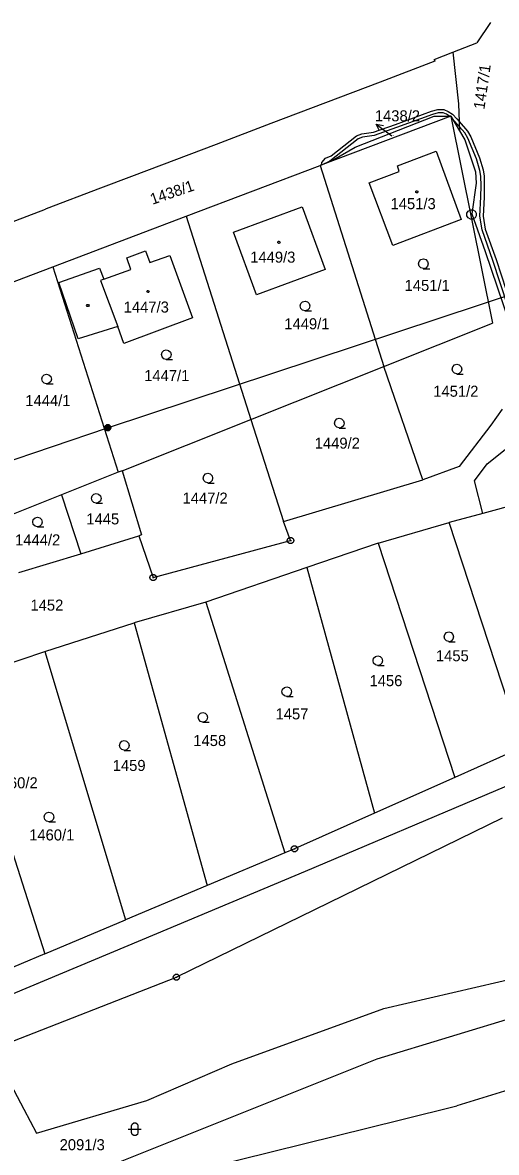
# Model space of a CAD drawing. Extents: x -806774 to -803680, y -1151731 to -1150053.
# Drawn here: x -804996.8 to -804923.9, y -1150618.9 to -1150445 of the extents above; entities that cross this region are included whole.
import ezdxf

# ---------------------------------------------------------------- set-up
doc = ezdxf.new("R2010")
doc.units = 0
for name, color, linetype in [('1', 7, 'Continuous'), ('12', 7, 'Continuous'), ('13', 7, 'Continuous'), ('2', 7, 'Continuous'), ('3', 7, 'Continuous'), ('4', 7, 'Continuous'), ('5', 7, 'Continuous'), ('6', 7, 'Continuous'), ('7', 7, 'Continuous'), ('8', 7, 'Continuous')]:
    doc.layers.add(name, color=color, linetype=linetype)

msp = doc.modelspace()

# ---------------------------------------------------------------- linework, layer by layer
at = {"layer": '1'}
for p, q in [((-804924.82, -1150445.04), (-804926.9, -1150448.13)), ((-804930.64, -1150449.61), (-804926.9, -1150448.13)), ((-804933.47, -1150450.72), (-804930.64, -1150449.61)), ((-804933.47, -1150450.72), (-804933.37, -1150450.99)), ((-804930.64, -1150449.61), (-804929.74, -1150457.55)), ((-804933.37, -1150450.99), (-804941.8, -1150454.19)), ((-804941.8, -1150454.19), (-804950.22, -1150457.39)), ((-804950.22, -1150457.39), (-804958.64, -1150460.58)), ((-804929.74, -1150457.55), (-804929.58, -1150461.7)), ((-804930.92, -1150459.44), (-804951.04, -1150467.05)), ((-804945.64, -1150464.19), (-804933.47, -1150459.45)), ((-804933.47, -1150459.45), (-804930.92, -1150459.44)), ((-804930.92, -1150459.44), (-804924.52, -1150491.32)), ((-804930.92, -1150459.44), (-804929.58, -1150461.7)), ((-804958.64, -1150460.58), (-804967.06, -1150463.78)), ((-804929.58, -1150461.7), (-804928.77, -1150463.07)), ((-804967.06, -1150463.78), (-804975.47, -1150466.98)), ((-804948.92, -1150466.09), (-804945.64, -1150464.19)), ((-804928.77, -1150463.07), (-804927.15, -1150468.03)), ((-804951.04, -1150467.05), (-804948.92, -1150466.09)), ((-804939.15, -1150467.07), (-804933.18, -1150464.83)), ((-804933.18, -1150464.83), (-804929.31, -1150475.36)), ((-804975.47, -1150466.98), (-804980.08, -1150468.73)), ((-804971.65, -1150474.85), (-804951.04, -1150467.05)), ((-804951.04, -1150467.05), (-804941.26, -1150497.99)), ((-804943.5, -1150469.71), (-804938.88, -1150467.94)), ((-804938.88, -1150467.94), (-804939.15, -1150467.07)), ((-804927.15, -1150468.03), (-804927.01, -1150469.74)), ((-804980.08, -1150468.73), (-804984.86, -1150470.54)), ((-804939.83, -1150479.34), (-804943.5, -1150469.71)), ((-804927.01, -1150469.74), (-804927.7, -1150474.5)), ((-804984.86, -1150470.54), (-804993.19, -1150473.71)), ((-804964.38, -1150477.32), (-804953.81, -1150473.42)), ((-804953.81, -1150473.42), (-804950.26, -1150483.04)), ((-805001.43, -1150476.83), (-804993.3, -1150473.75)), ((-804993.19, -1150473.71), (-804993.3, -1150473.75)), ((-804992.2, -1150482.63), (-804971.65, -1150474.85)), ((-804971.65, -1150474.85), (-804961.69, -1150506.13)), ((-804927.7, -1150474.5), (-804925.63, -1150480.28)), ((-804929.31, -1150475.36), (-804939.83, -1150479.34)), ((-804960.83, -1150486.94), (-804964.38, -1150477.32)), ((-804980.8, -1150481.26), (-804977.89, -1150480.19)), ((-804977.89, -1150480.19), (-804977.24, -1150481.95)), ((-804925.63, -1150480.28), (-804920.17, -1150496.45)), ((-804980.16, -1150483.02), (-804980.8, -1150481.26)), ((-804977.24, -1150481.95), (-804974.15, -1150480.88)), ((-804974.15, -1150480.88), (-804970.66, -1150490.48)), ((-805011.47, -1150489.91), (-804992.2, -1150482.63)), ((-804992.2, -1150482.63), (-804982.1, -1150514.26)), ((-804991.24, -1150485.06), (-804984.99, -1150482.82)), ((-804984.99, -1150482.82), (-804984.32, -1150484.55)), ((-804984.32, -1150484.55), (-804980.16, -1150483.02)), ((-804950.26, -1150483.04), (-804960.83, -1150486.94)), ((-804988.29, -1150493.74), (-804991.24, -1150485.06)), ((-804970.66, -1150490.48), (-804981.23, -1150494.42)), ((-804982.19, -1150491.84), (-804988.29, -1150493.74)), ((-804981.23, -1150494.42), (-804982.19, -1150491.84)), ((-804941.26, -1150497.99), (-804924.52, -1150491.32)), ((-804961.69, -1150506.13), (-804941.26, -1150497.99)), ((-804935.25, -1150515.44), (-804941.26, -1150497.99)), ((-804923.01, -1150504.53), (-804924.76, -1150507)), ((-804981.49, -1150514.02), (-804961.69, -1150506.13)), ((-804961.69, -1150506.13), (-804956.66, -1150521.83)), ((-804924.76, -1150507), (-804929.64, -1150513.37)), ((-804925.34, -1150512.97), (-804922.03, -1150510.36)), ((-804929.64, -1150513.37), (-804935.25, -1150515.44)), ((-804927.29, -1150515.56), (-804925.34, -1150512.97)), ((-804982.1, -1150514.26), (-804990.82, -1150517.74)), ((-804981.49, -1150514.02), (-804982.1, -1150514.26)), ((-804981.49, -1150514.02), (-804978.53, -1150523.9)), ((-804956.66, -1150521.83), (-804935.25, -1150515.44)), ((-804925.98, -1150520.59), (-804927.29, -1150515.56)), ((-804990.82, -1150517.74), (-805000.1, -1150521.43)), ((-804990.82, -1150517.74), (-804987.87, -1150526.81)), ((-804920.55, -1150519.13), (-804925.98, -1150520.59)), ((-804955.59, -1150524.76), (-804956.66, -1150521.83)), ((-804942.09, -1150525.15), (-804931.17, -1150521.99)), ((-804925.98, -1150520.59), (-804931.17, -1150521.99)), ((-804919.88, -1150556.55), (-804931.17, -1150521.99)), ((-804987.87, -1150526.81), (-804978.94, -1150524.03)), ((-804978.53, -1150523.9), (-804978.94, -1150524.03)), ((-804978.94, -1150524.03), (-804976.73, -1150530.46)), ((-804976.73, -1150530.46), (-804955.59, -1150524.76)), ((-804942.09, -1150525.15), (-804953.07, -1150528.93)), ((-804942.09, -1150525.15), (-804930.31, -1150561.21)), ((-804997.39, -1150529.68), (-804987.87, -1150526.81)), ((-804953.07, -1150528.93), (-804968.63, -1150534.27)), ((-804953.07, -1150528.93), (-804942.65, -1150566.71)), ((-804968.63, -1150534.27), (-804979.68, -1150537.43)), ((-804968.63, -1150534.27), (-804956.48, -1150572.84)), ((-804993.42, -1150541.84), (-804979.68, -1150537.43)), ((-804979.68, -1150537.43), (-804968.41, -1150577.86)), ((-805006.87, -1150546.34), (-804993.42, -1150541.84)), ((-804993.42, -1150541.84), (-804981, -1150583.16)), ((-805006.87, -1150546.34), (-804993.4, -1150588.37)), ((-804919.88, -1150556.55), (-804930.31, -1150561.21)), ((-804930.31, -1150561.21), (-804942.65, -1150566.71)), ((-804942.65, -1150566.71), (-804954.99, -1150572.21)), ((-804923.02, -1150567.51), (-804951.89, -1150581.61)), ((-804954.99, -1150572.21), (-804956.48, -1150572.84)), ((-804956.48, -1150572.84), (-804968.41, -1150577.86)), ((-804968.41, -1150577.86), (-804981, -1150583.16)), ((-804951.89, -1150581.61), (-804973.16, -1150591.99)), ((-804993.4, -1150588.37), (-804981, -1150583.16)), ((-804942.25, -1150604.51), (-804885.76, -1150587.34)), ((-804993.4, -1150588.37), (-805005.74, -1150593.57)), ((-804941.23, -1150596.81), (-804915.29, -1150590.76)), ((-805001.53, -1150603.08), (-804973.16, -1150591.99)), ((-804945.01, -1150598.18), (-804941.23, -1150596.81)), ((-804964.64, -1150605.3), (-804945.01, -1150598.18)), ((-805001.53, -1150603.08), (-804996.63, -1150612.29)), ((-804986.38, -1150622.16), (-804942.25, -1150604.51)), ((-804977.72, -1150610.93), (-804964.64, -1150605.3)), ((-804907.43, -1150604.85), (-804929.98, -1150611.77)), ((-804996.63, -1150612.29), (-804994.68, -1150615.96)), ((-804994.68, -1150615.96), (-804977.72, -1150610.93)), ((-804938.45, -1150613.86), (-804929.98, -1150611.77)), ((-804973.51, -1150622.54), (-804938.45, -1150613.86))]:
    msp.add_line(p, q, dxfattribs=at)
at = {"layer": '12'}
for p, q in [((-804939.15, -1150467.07), (-804933.18, -1150464.83)), ((-804933.18, -1150464.83), (-804929.31, -1150475.36)), ((-804943.5, -1150469.71), (-804938.88, -1150467.94)), ((-804938.88, -1150467.94), (-804939.15, -1150467.07)), ((-804939.83, -1150479.34), (-804943.5, -1150469.71)), ((-804964.38, -1150477.32), (-804953.81, -1150473.42)), ((-804953.81, -1150473.42), (-804950.26, -1150483.04)), ((-804929.31, -1150475.36), (-804939.83, -1150479.34)), ((-804960.83, -1150486.94), (-804964.38, -1150477.32)), ((-804980.8, -1150481.26), (-804977.89, -1150480.19)), ((-804977.89, -1150480.19), (-804977.24, -1150481.95)), ((-804980.16, -1150483.02), (-804980.8, -1150481.26)), ((-804977.24, -1150481.95), (-804974.15, -1150480.88)), ((-804974.15, -1150480.88), (-804970.66, -1150490.48)), ((-804984.32, -1150484.55), (-804980.16, -1150483.02)), ((-804950.26, -1150483.04), (-804960.83, -1150486.94)), ((-804984.32, -1150484.55), (-804984.84, -1150484.74)), ((-804984.84, -1150484.74), (-804982.19, -1150491.84)), ((-804970.66, -1150490.48), (-804981.23, -1150494.42)), ((-804981.23, -1150494.42), (-804982.19, -1150491.84))]:
    msp.add_line(p, q, dxfattribs=at)
at = {"layer": '13'}
for p, q in [((-804939.44, -1150460.71), (-804933.89, -1150458.68)), ((-804933.75, -1150459.16), (-804939.28, -1150461.19)), ((-804933.89, -1150458.68), (-804932.92, -1150458.44)), ((-804932.86, -1150458.94), (-804933.75, -1150459.16)), ((-804932.92, -1150458.44), (-804932.02, -1150458.43)), ((-804932.12, -1150458.93), (-804932.86, -1150458.94)), ((-804931.58, -1150459.14), (-804932.12, -1150458.93)), ((-804932.02, -1150458.43), (-804931.34, -1150458.7)), ((-804931.13, -1150459.44), (-804931.58, -1150459.14)), ((-804931.34, -1150458.7), (-804930.68, -1150459.14)), ((-804930.92, -1150459.44), (-804931.13, -1150459.44)), ((-804930.67, -1150459.87), (-804930.92, -1150459.44)), ((-804930.68, -1150459.14), (-804929.99, -1150459.85)), ((-804942.83, -1150461.92), (-804939.44, -1150460.71)), ((-804939.28, -1150461.19), (-804942.71, -1150462.4)), ((-804930.35, -1150460.19), (-804930.67, -1150459.87)), ((-804929.6, -1150461.06), (-804930.35, -1150460.19)), ((-804929.99, -1150459.85), (-804929.64, -1150460.26)), ((-804929.64, -1150460.26), (-804928.37, -1150461.73)), ((-804928.77, -1150462.03), (-804929.6, -1150461.06)), ((-804945.17, -1150462.91), (-804949.57, -1150466.38)), ((-804949.35, -1150465.57), (-804945.43, -1150462.47)), ((-804945.43, -1150462.47), (-804944.63, -1150462.17)), ((-804944.51, -1150462.65), (-804945.17, -1150462.91)), ((-804944.63, -1150462.17), (-804942.83, -1150461.92)), ((-804942.71, -1150462.4), (-804944.51, -1150462.65)), ((-804928.31, -1150462.82), (-804928.77, -1150462.03)), ((-804928.37, -1150461.73), (-804927.87, -1150462.6)), ((-804926.98, -1150466.02), (-804928.31, -1150462.82)), ((-804927.87, -1150462.6), (-804926.5, -1150465.86)), ((-804949.57, -1150466.38), (-804950.83, -1150466.96)), ((-804950.79, -1150466.57), (-804950.2, -1150465.93)), ((-804950.2, -1150465.93), (-804949.35, -1150465.57)), ((-804926.44, -1150467.81), (-804926.98, -1150466.02)), ((-804926.5, -1150465.86), (-804925.96, -1150467.69)), ((-804950.83, -1150466.96), (-804950.79, -1150466.57)), ((-804926.29, -1150468.7), (-804926.44, -1150467.81)), ((-804925.96, -1150467.69), (-804925.79, -1150468.66)), ((-804926.27, -1150470.16), (-804926.29, -1150468.7)), ((-804925.79, -1150468.66), (-804925.77, -1150470.16)), ((-804926.3, -1150471.88), (-804926.27, -1150470.16)), ((-804925.77, -1150470.16), (-804925.8, -1150471.9)), ((-804926.44, -1150474.84), (-804926.3, -1150471.88)), ((-804925.8, -1150471.9), (-804925.94, -1150474.82)), ((-804926.11, -1150476.96), (-804926.44, -1150474.84)), ((-804925.94, -1150474.82), (-804925.63, -1150476.84)), ((-804925.63, -1150476.84), (-804923.97, -1150481.5)), ((-804924.45, -1150481.66), (-804926.11, -1150476.96)), ((-804922.13, -1150488.71), (-804924.45, -1150481.66)), ((-804923.97, -1150481.5), (-804921.65, -1150488.57))]:
    msp.add_line(p, q, dxfattribs=at)
at = {"layer": '3'}
for points in [[(-804935.14, -1150482.9), (-804935.52, -1150482.8), (-804935.79, -1150482.53), (-804935.89, -1150482.16), (-804935.79, -1150481.79), (-804935.52, -1150481.52), (-804935.15, -1150481.42), (-804934.78, -1150481.52), (-804934.51, -1150481.79), (-804934.41, -1150482.17), (-804934.51, -1150482.55), (-804934.78, -1150482.82), (-804935.16, -1150482.92), (-804934.16, -1150482.92)], [(-804953.35, -1150489.39), (-804953.73, -1150489.29), (-804954, -1150489.02), (-804954.1, -1150488.65), (-804954, -1150488.28), (-804953.73, -1150488.01), (-804953.36, -1150487.91), (-804952.99, -1150488.01), (-804952.72, -1150488.28), (-804952.62, -1150488.66), (-804952.72, -1150489.04), (-804952.99, -1150489.31), (-804953.37, -1150489.41), (-804952.37, -1150489.41)], [(-804974.72, -1150496.87), (-804975.1, -1150496.77), (-804975.37, -1150496.5), (-804975.47, -1150496.13), (-804975.37, -1150495.76), (-804975.1, -1150495.49), (-804974.73, -1150495.39), (-804974.36, -1150495.49), (-804974.09, -1150495.76), (-804973.99, -1150496.14), (-804974.09, -1150496.52), (-804974.36, -1150496.79), (-804974.74, -1150496.89), (-804973.74, -1150496.89)], [(-804929.98, -1150499.11), (-804930.36, -1150499.01), (-804930.63, -1150498.74), (-804930.73, -1150498.37), (-804930.63, -1150498), (-804930.36, -1150497.73), (-804929.99, -1150497.63), (-804929.62, -1150497.73), (-804929.35, -1150498), (-804929.25, -1150498.38), (-804929.35, -1150498.76), (-804929.62, -1150499.03), (-804930, -1150499.13), (-804929, -1150499.13)], [(-804993.13, -1150500.63), (-804993.51, -1150500.53), (-804993.78, -1150500.26), (-804993.88, -1150499.89), (-804993.78, -1150499.52), (-804993.51, -1150499.25), (-804993.14, -1150499.15), (-804992.77, -1150499.25), (-804992.5, -1150499.52), (-804992.4, -1150499.9), (-804992.5, -1150500.28), (-804992.77, -1150500.55), (-804993.15, -1150500.65), (-804992.15, -1150500.65)], [(-804948.09, -1150507.43), (-804948.47, -1150507.33), (-804948.74, -1150507.06), (-804948.84, -1150506.69), (-804948.74, -1150506.32), (-804948.47, -1150506.05), (-804948.1, -1150505.95), (-804947.73, -1150506.05), (-804947.46, -1150506.32), (-804947.36, -1150506.7), (-804947.46, -1150507.08), (-804947.73, -1150507.35), (-804948.11, -1150507.45), (-804947.11, -1150507.45)], [(-804968.31, -1150515.89), (-804968.69, -1150515.79), (-804968.96, -1150515.52), (-804969.06, -1150515.15), (-804968.96, -1150514.78), (-804968.69, -1150514.51), (-804968.32, -1150514.41), (-804967.95, -1150514.51), (-804967.68, -1150514.78), (-804967.58, -1150515.16), (-804967.68, -1150515.54), (-804967.95, -1150515.81), (-804968.33, -1150515.91), (-804967.33, -1150515.91)], [(-804985.49, -1150519), (-804985.87, -1150518.9), (-804986.14, -1150518.63), (-804986.24, -1150518.26), (-804986.14, -1150517.89), (-804985.87, -1150517.62), (-804985.5, -1150517.52), (-804985.13, -1150517.62), (-804984.86, -1150517.89), (-804984.76, -1150518.27), (-804984.86, -1150518.65), (-804985.13, -1150518.92), (-804985.51, -1150519.02), (-804984.51, -1150519.02)], [(-804994.53, -1150522.64), (-804994.91, -1150522.54), (-804995.18, -1150522.27), (-804995.28, -1150521.9), (-804995.18, -1150521.53), (-804994.91, -1150521.26), (-804994.54, -1150521.16), (-804994.17, -1150521.26), (-804993.9, -1150521.53), (-804993.8, -1150521.91), (-804993.9, -1150522.29), (-804994.17, -1150522.56), (-804994.55, -1150522.66), (-804993.55, -1150522.66)], [(-804931.22, -1150540.31), (-804931.6, -1150540.21), (-804931.87, -1150539.94), (-804931.97, -1150539.57), (-804931.87, -1150539.2), (-804931.6, -1150538.93), (-804931.23, -1150538.83), (-804930.86, -1150538.93), (-804930.59, -1150539.2), (-804930.49, -1150539.58), (-804930.59, -1150539.96), (-804930.86, -1150540.23), (-804931.24, -1150540.33), (-804930.24, -1150540.33)], [(-804942.15, -1150543.99), (-804942.53, -1150543.89), (-804942.8, -1150543.62), (-804942.9, -1150543.25), (-804942.8, -1150542.88), (-804942.53, -1150542.61), (-804942.16, -1150542.51), (-804941.79, -1150542.61), (-804941.52, -1150542.88), (-804941.42, -1150543.26), (-804941.52, -1150543.64), (-804941.79, -1150543.91), (-804942.17, -1150544.01), (-804941.17, -1150544.01)], [(-804956.16, -1150548.77), (-804956.54, -1150548.67), (-804956.81, -1150548.4), (-804956.91, -1150548.03), (-804956.81, -1150547.66), (-804956.54, -1150547.39), (-804956.17, -1150547.29), (-804955.8, -1150547.39), (-804955.53, -1150547.66), (-804955.43, -1150548.04), (-804955.53, -1150548.42), (-804955.8, -1150548.69), (-804956.18, -1150548.79), (-804955.18, -1150548.79)], [(-804969.08, -1150552.7), (-804969.46, -1150552.6), (-804969.73, -1150552.33), (-804969.83, -1150551.96), (-804969.73, -1150551.59), (-804969.46, -1150551.32), (-804969.09, -1150551.22), (-804968.72, -1150551.32), (-804968.45, -1150551.59), (-804968.35, -1150551.97), (-804968.45, -1150552.35), (-804968.72, -1150552.62), (-804969.1, -1150552.72), (-804968.1, -1150552.72)], [(-804981.18, -1150557.04), (-804981.56, -1150556.94), (-804981.83, -1150556.67), (-804981.93, -1150556.3), (-804981.83, -1150555.93), (-804981.56, -1150555.66), (-804981.19, -1150555.56), (-804980.82, -1150555.66), (-804980.55, -1150555.93), (-804980.45, -1150556.31), (-804980.55, -1150556.69), (-804980.82, -1150556.96), (-804981.2, -1150557.06), (-804980.2, -1150557.06)], [(-804992.76, -1150568.05), (-804993.14, -1150567.95), (-804993.41, -1150567.68), (-804993.51, -1150567.31), (-804993.41, -1150566.94), (-804993.14, -1150566.67), (-804992.77, -1150566.57), (-804992.4, -1150566.67), (-804992.13, -1150566.94), (-804992.03, -1150567.32), (-804992.13, -1150567.7), (-804992.4, -1150567.97), (-804992.78, -1150568.07), (-804991.78, -1150568.07)], [(-804980.58, -1150615.37), (-804979.31, -1150615.37), (-804978.58, -1150615.37)]]:
    msp.add_lwpolyline(points, dxfattribs=at)
msp.add_lwpolyline([(-804980.08, -1150614.87), (-804979.98, -1150614.58), (-804979.73, -1150614.4), (-804979.42, -1150614.4), (-804979.17, -1150614.58), (-804979.07, -1150614.87), (-804979.07, -1150615.87), (-804979.17, -1150616.16), (-804979.42, -1150616.34), (-804979.73, -1150616.34), (-804979.98, -1150616.16), (-804980.08, -1150615.87)], close=True, dxfattribs=at)
at = {"layer": '4'}
for p, q in [((-804984.32, -1150484.55), (-804984.84, -1150484.74)), ((-804984.84, -1150484.74), (-804982.19, -1150491.84))]:
    msp.add_line(p, q, dxfattribs=at)
at = {"layer": '5'}
for points in [[(-804936.14, -1150470.92), (-804936.04, -1150470.94), (-804935.99, -1150471.03), (-804935.97, -1150471.09), (-804935.99, -1150471.18), (-804936.07, -1150471.25), (-804936.14, -1150471.26), (-804936.23, -1150471.23), (-804936.29, -1150471.17), (-804936.31, -1150471.09), (-804936.29, -1150471), (-804936.21, -1150470.93)], [(-804957.38, -1150478.69), (-804957.28, -1150478.71), (-804957.23, -1150478.8), (-804957.21, -1150478.86), (-804957.23, -1150478.95), (-804957.31, -1150479.02), (-804957.38, -1150479.03), (-804957.47, -1150479), (-804957.53, -1150478.94), (-804957.55, -1150478.86), (-804957.53, -1150478.77), (-804957.45, -1150478.7)], [(-804977.53, -1150486.25), (-804977.43, -1150486.27), (-804977.38, -1150486.36), (-804977.36, -1150486.42), (-804977.38, -1150486.51), (-804977.46, -1150486.58), (-804977.53, -1150486.59), (-804977.62, -1150486.56), (-804977.68, -1150486.5), (-804977.7, -1150486.42), (-804977.68, -1150486.33), (-804977.6, -1150486.26)], [(-804986.7, -1150488.43), (-804986.61, -1150488.58), (-804986.7, -1150488.73), (-804986.88, -1150488.73), (-804986.97, -1150488.58), (-804986.88, -1150488.43)]]:
    msp.add_lwpolyline(points, close=True, dxfattribs=at)
at = {"layer": '6'}
for p, q in [((-804983.74, -1150507.4), (-804917.18, -1150485.37)), ((-805055.64, -1150531.75), (-804983.74, -1150507.4)), ((-804923.99, -1150563.23), (-804903.06, -1150554.4)), ((-804953.28, -1150575.65), (-804923.99, -1150563.23)), ((-804976.15, -1150585.25), (-804953.28, -1150575.65)), ((-805004.14, -1150596.96), (-804976.15, -1150585.25))]:
    msp.add_line(p, q, dxfattribs=at)
msp.add_lwpolyline([(-804983.89, -1150506.92), (-804983.58, -1150506.92), (-804983.33, -1150507.1), (-804983.23, -1150507.39), (-804983.33, -1150507.68), (-804983.58, -1150507.86), (-804983.89, -1150507.86), (-804984.14, -1150507.68), (-804984.24, -1150507.39), (-804984.14, -1150507.1), (-804983.89, -1150506.92), (-804983.86, -1150506.96), (-804983.62, -1150506.96), (-804983.46, -1150507.04), (-804984.02, -1150507.04), (-804984.1, -1150507.12), (-804983.38, -1150507.12), (-804983.38, -1150507.2), (-804984.1, -1150507.2), (-804984.14, -1150507.28), (-804983.34, -1150507.28), (-804983.3, -1150507.36), (-804984.18, -1150507.36), (-804984.18, -1150507.44), (-804983.3, -1150507.44), (-804983.33, -1150507.52), (-804984.14, -1150507.52), (-804984.13, -1150507.6), (-804983.32, -1150507.6), (-804983.37, -1150507.68), (-804984.09, -1150507.68), (-804984.01, -1150507.76), (-804983.45, -1150507.76), (-804983.56, -1150507.84), (-804983.9, -1150507.84)], dxfattribs=at)
at = {"layer": '7'}
msp.add_line((-804942.41, -1150460.69), (-804940.01, -1150462.49), dxfattribs=at)
msp.add_lwpolyline([(-804941.91, -1150461.69), (-804942.41, -1150460.69), (-804941.31, -1150460.89)], dxfattribs=at)
at = {"layer": '8'}
for p, q in [((-804927.77, -1150474.57), (-804927.67, -1150474.57)), ((-804955.71, -1150524.76), (-804955.47, -1150524.76)), ((-804976.85, -1150530.46), (-804976.61, -1150530.46)), ((-804955.11, -1150572.21), (-804954.87, -1150572.21)), ((-804973.28, -1150591.99), (-804973.04, -1150591.99))]:
    msp.add_line(p, q, dxfattribs=at)
for points in [[(-804927.53, -1150473.85), (-804927.19, -1150474.04), (-804927, -1150474.38), (-804927, -1150474.77), (-804927.19, -1150475.11), (-804927.53, -1150475.3), (-804927.92, -1150475.3), (-804928.26, -1150475.11), (-804928.45, -1150474.77), (-804928.45, -1150474.38), (-804928.26, -1150474.04), (-804927.92, -1150473.85)], [(-804955.44, -1150524.28), (-804955.19, -1150524.46), (-804955.09, -1150524.75), (-804955.19, -1150525.04), (-804955.44, -1150525.22), (-804955.75, -1150525.22), (-804956, -1150525.04), (-804956.1, -1150524.75), (-804956, -1150524.46), (-804955.75, -1150524.28)], [(-804976.58, -1150529.98), (-804976.33, -1150530.16), (-804976.23, -1150530.45), (-804976.33, -1150530.74), (-804976.58, -1150530.92), (-804976.89, -1150530.92), (-804977.14, -1150530.74), (-804977.24, -1150530.45), (-804977.14, -1150530.16), (-804976.89, -1150529.98)], [(-804954.84, -1150571.73), (-804954.59, -1150571.91), (-804954.49, -1150572.2), (-804954.59, -1150572.49), (-804954.84, -1150572.67), (-804955.15, -1150572.67), (-804955.4, -1150572.49), (-804955.5, -1150572.2), (-804955.4, -1150571.91), (-804955.15, -1150571.73)], [(-804973.01, -1150591.51), (-804972.76, -1150591.69), (-804972.66, -1150591.98), (-804972.76, -1150592.27), (-804973.01, -1150592.45), (-804973.32, -1150592.45), (-804973.57, -1150592.27), (-804973.67, -1150591.98), (-804973.57, -1150591.69), (-804973.32, -1150591.51)]]:
    msp.add_lwpolyline(points, close=True, dxfattribs=at)

# ---------------------------------------------------------------- texts
at = {"layer": '2'}
for s, rotation, p in [('1417/1', 81.8184, (-804925.76, -1150458.47)), ('1438/1', 18.8503, (-804976.86, -1150473.09))]:
    msp.add_text(s, height=1.7, rotation=rotation, dxfattribs=at).set_placement(p)
for s, height, p in [('1438/2', 0.1, (-804939.99, -1150462.49)), ('1451/3', 1.7, (-804940.2, -1150473.76)), ('1449/3', 1.7, (-804961.8, -1150481.99)), ('1451/1', 1.7, (-804938.04, -1150486.34)), ('1447/3', 1.7, (-804981.27, -1150489.67)), ('1449/1', 1.7, (-804956.55, -1150492.25)), ('1447/1', 1.7, (-804978.12, -1150500.23)), ('1451/2', 1.7, (-804933.63, -1150502.63)), ('1444/1', 1.7, (-804996.41, -1150504.07)), ('1449/2', 1.7, (-804951.87, -1150510.62)), ('1447/2', 1.7, (-804972.22, -1150519.08)), ('1445', 1.7, (-804987.02, -1150522.28)), ('1444/2', 1.7, (-804997.99, -1150525.51)), ('1452', 1.7, (-804995.62, -1150535.55)), ('1455', 1.7, (-804933.22, -1150543.34)), ('1456', 1.7, (-804943.44, -1150547.18)), ('1457', 1.7, (-804957.9, -1150552.29)), ('1458', 1.7, (-804970.56, -1150556.39)), ('1459', 1.7, (-804982.96, -1150560.23)), ('1460/1', 1.7, (-804995.82, -1150570.92)), ('2091/3', 1.7, (-804991.13, -1150618.6))]:
    msp.add_text(s, height=height, dxfattribs=at).set_placement(p)
at = {"layer": '7'}
for s, p in [('1438/2', (-804942.62, -1150460.24)), ('1460/2', (-805001.46, -1150562.9))]:
    msp.add_text(s, height=1.7, dxfattribs=at).set_placement(p)

doc.saveas('drawing.dxf')
